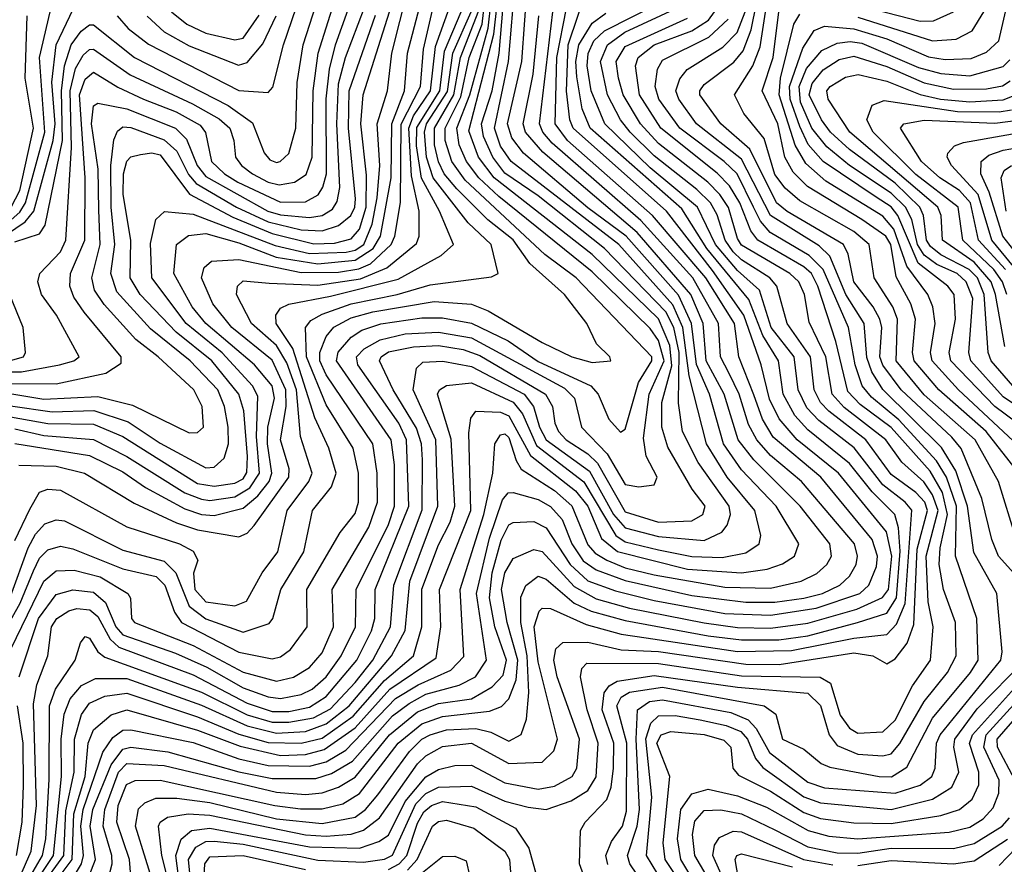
# Model space of a CAD drawing. Extents: x 501367 to 657802, y 482273 to 547541.
# Tile 446 of 656: x 566447 to 568818, y 525164 to 527196. Entities that reach past the tile are written whole.
import ezdxf

# ---------------------------------------------------------------- set-up
doc = ezdxf.new("R2010")
doc.units = 0

msp = doc.modelspace()

# ---------------------------------------------------------------- linework, layer by layer
at = {"layer": '0CON20XD'}
for points in [[(566415, 526348.2), (566451.6, 526348.4), (566542.5, 526365), (566577.1, 526375), (566590, 526385), (566536, 526485), (566499.3, 526535), (566490.5, 526565), (566495.8, 526585), (566545, 526637.3), (566557.9, 526665), (566571.9, 526888.1), (566568.4, 527025), (566581.8, 527078.2), (566599.6, 527110.4), (566615, 527124.3), (566625, 527125.1), (566712.9, 527062.9), (566863.5, 526993.5), (566927.5, 526957.5), (566953.2, 526935), (566963, 526905), (566966.5, 526865), (566980.9, 526845), (567007.7, 526825), (567045, 526804.9), (567071.6, 526798.4), (567108.5, 526805), (567137, 526823), (567151.5, 526865), (567153.9, 527025), (567166, 527115), (567285.5, 527494.5)], [(566435, 526661), (566495, 526680.9), (566508.2, 526701.8), (566550.3, 526905), (566547.4, 527025), (566554.8, 527085), (566570.9, 527135), (566595, 527168.1), (566615, 527183.2), (566625, 527183.2), (566723.5, 527105), (566949.1, 526989.1), (567007.7, 526947.7), (567035.8, 526875.8), (567049, 526859), (567065, 526852.4), (567074.4, 526855), (567095, 526873.9), (567112, 526935), (567115.1, 527045.1), (567129.4, 527135), (567239.1, 527475)], [(567045, 527020.9), (567056.7, 527033.3), (567082.3, 527135), (567195, 527466.5)], [(566435, 526211.5), (566505, 526195.2), (566625, 526186), (566705, 526145.1), (566845, 526057.3), (566885, 526041.8), (566905, 526038.9), (566965, 526047.9), (567000.8, 526069.2), (567024.2, 526105), (567017.4, 526192.6), (567020.3, 526290.3), (567007.3, 526315), (566934.2, 526394.2), (566847.6, 526465), (566765.1, 526575), (566762.3, 526657.7), (566775.2, 526714.8), (566795.3, 526734.7), (566865, 526727.9), (567062.5, 526652.5), (567145, 526632.9), (567233.3, 526636.7), (567255, 526641.6), (567275.5, 526655), (567296, 526704), (567307.6, 526767.6), (567314.2, 526845), (567307.8, 526945), (567333, 527025), (567343.4, 527115), (567401, 527345)], [(566445, 526124), (566535, 526121.4), (566603.2, 526105), (566722.6, 526032.6), (566824.9, 525984.9), (566875, 525968.3), (566975, 525951.2), (566995, 525960.2), (567011.5, 525978.5), (567094.9, 526095.1), (567095.9, 526115), (567075.3, 526185), (567089, 526265), (567088, 526305), (567055, 526376.4), (566958, 526455), (566911.9, 526511.9), (566884.8, 526575), (566890.8, 526599.2), (566908.6, 526615), (566975, 526619.1), (567125, 526587.5), (567215, 526588.4), (567263.4, 526596.6), (567291.3, 526608.7), (567341.4, 526655), (567350.1, 526675), (567363.9, 526756.1), (567365.7, 526944.3), (567412, 527035), (567419.1, 527125), (567470.2, 527345)], [(566425, 526320.8), (566535, 526319.7), (566654.6, 526345.4), (566691, 526369), (566691.6, 526385), (566602, 526492), (566577.8, 526527.8), (566567.7, 526555), (566569, 526585), (566603.6, 526665), (566604.9, 526815.1), (566591.4, 527015), (566605, 527052.8), (566625, 527069.4), (566683.4, 527033.4), (566745.2, 527005), (566824.1, 526974.1), (566881.8, 526941.8), (566894.7, 526924.7), (566909.1, 526855), (566940, 526825), (566972.4, 526805), (567075, 526757), (567135, 526757.6), (567165.3, 526774.7), (567177.3, 526792.7), (567185.9, 526825), (567184.6, 527005.4), (567192.9, 527077.1), (567207.4, 527135), (567264, 527295)], [(566447.6, 525132.4), (566474.3, 525195), (566487.8, 525305), (566480.3, 525549.7), (566488.7, 525595), (566515.2, 525665), (566523.9, 525735), (566536.7, 525755), (566565, 525773.6), (566585, 525779), (566616.1, 525776.1), (566635, 525759.9), (566664.9, 525704.9), (566686.1, 525686.1), (566865, 525619.4), (566995, 525551), (567055, 525531.2), (567095, 525531.2), (567145, 525541.4), (567185, 525567.2), (567259, 525655), (567294.3, 525725), (567301.9, 525755), (567302.7, 525825), (567384.2, 526025), (567378.5, 526185), (567359.7, 526225), (567260.9, 526365), (567257.8, 526385), (567276.5, 526403.5), (567314.7, 526425.3), (567375, 526439.6), (567455, 526444.1), (567535, 526430.7), (567759.1, 526309.1), (567782.7, 526285), (567799.4, 526215), (567861.5, 526151.5), (567905, 526077.3), (567938, 526072), (567975, 526076.9), (567981.8, 526095), (567955.4, 526145.4), (567948.6, 526188.6), (567962.7, 526295), (567998.5, 526375), (567985, 526424.2), (567965, 526452.6), (567825, 526589.3), (567600.6, 526770.6), (567552.5, 526815), (567522.6, 526855), (567505.2, 526895), (567499.2, 526935), (567530.9, 527015), (567574.6, 527175.4), (567589.4, 527305)], [(566463, 525117), (566502, 525185), (566509.9, 525225), (566517.7, 525367.7), (566518.8, 525545), (566533.4, 525585), (566580.7, 525655), (566593.4, 525696.6), (566605, 525711.4), (566615, 525707.5), (566634.8, 525675), (566651.7, 525661.7), (566885, 525578.1), (566995, 525522.8), (567055, 525505.8), (567095, 525505.2), (567154.1, 525515.9), (567195, 525537.8), (567255, 525600.6), (567296.9, 525655), (567339.8, 525735), (567347.9, 525835), (567416.2, 526016.2), (567416.9, 526136.9), (567414.7, 526175), (567402.6, 526212.6), (567345.9, 526305), (567313.1, 526375), (567317.4, 526385), (567335, 526396.9), (567395, 526408.9), (567455, 526411.5), (567515, 526402.5), (567555, 526388.2), (567713.4, 526295), (567730, 526265), (567735.1, 526225), (567744.4, 526205), (567762.4, 526185), (567815, 526150.9), (567838.4, 526128.4), (567905, 526011.6), (567985, 525986.9), (568065, 525989.6), (568091.7, 526005), (568097.2, 526025), (568065.9, 526065.9), (568007.2, 526167.2), (567992.8, 526215), (567993.4, 526275), (568017.2, 526362.8), (568012.1, 526412.1), (567985, 526476.3), (567825, 526631.2), (567589.4, 526815), (567551.8, 526865), (567528.6, 526928.6), (567588.8, 527161.2), (567604.7, 527305)], [(566499.4, 525110.6), (566553, 525185), (566558.2, 525291.8), (566577.9, 525385), (566578.8, 525465), (566596.2, 525523.8), (566615, 525551.1), (566651.8, 525568.2), (566705, 525575.3), (566875, 525518.4), (566975, 525476.8), (567045, 525456.9), (567125, 525454.7), (567175, 525467.4), (567250.1, 525519.9), (567325, 525605.6), (567394.9, 525665), (567415.1, 525735), (567415.6, 525825.6), (567455, 525932.6), (567483.5, 525986.5), (567494.5, 526025), (567486.1, 526186.1), (567453.3, 526295), (567457.7, 526305), (567474.4, 526315.5), (567535, 526322), (567635, 526275.3), (567657.5, 526247.5), (567691.2, 526171.2), (567805, 526083.8), (567882.4, 525955), (567905, 525939.8), (567985, 525919.9), (568065, 525903.9), (568138, 525902), (568195, 525913.2), (568227.4, 525935), (568231.3, 525955), (568216.7, 526015), (568150.6, 526095), (568100.4, 526175), (568058.7, 526338.7), (568043.8, 526455), (568019.6, 526509.6), (567889.2, 526655), (567630, 526855), (567605, 526891.8), (567590.2, 526935), (567624.2, 527095), (567641, 527295)], [(566513.4, 525095), (566573.4, 525175), (566577.1, 525285), (566604.6, 525375), (566611.8, 525455), (566625, 525486.9), (566666.9, 525523.1), (566705, 525535.5), (566875, 525486.5), (566977.5, 525447.5), (567075, 525425.6), (567135, 525427.4), (567180.2, 525439.8), (567255, 525491.5), (567338.5, 525585), (567449.4, 525660.6), (567460.7, 525735), (567458, 525825), (567533.4, 526015), (567528.4, 526201.6), (567533, 526237), (567545, 526253.9), (567605, 526251.1), (567625, 526243), (567676.9, 526146.9), (567785, 526062.4), (567814.6, 526025), (567847.8, 525947.8), (567886, 525915.9), (568055, 525873.7), (568184.9, 525865.1), (568246.5, 525873.5), (568283.8, 525886.2), (568312.8, 525905), (568323.3, 525935), (568268.7, 526025), (568185, 526113), (568141.3, 526175), (568107.6, 526295), (568076.4, 526366.4), (568064.9, 526465), (568033, 526533), (567906.9, 526675), (567815, 526743.5), (567659.9, 526875), (567631.6, 526911.6), (567621.7, 526945), (567655.7, 527095), (567670.8, 527295)], [(567375, 525725.9), (567386.1, 525845), (567453.8, 526025), (567448.8, 526185), (567394.6, 526305), (567402.6, 526357.4), (567417.9, 526372.1), (567466, 526374), (567535, 526361.4), (567661.3, 526295), (567684.3, 526265), (567698.6, 526215), (567714.4, 526185), (567819.1, 526109.1), (567876.6, 526005), (567905, 525973.5), (567985, 525952.5), (568095, 525942.3), (568137.4, 525962.6), (568150.4, 525979.6), (568158.5, 526005), (568155.1, 526025), (568080.2, 526130.2), (568043.2, 526205), (568033.5, 526273.5), (568034.5, 526395), (568021.7, 526455), (568002.6, 526492.6), (567855, 526645.5), (567695, 526771.8), (567615, 526826.9), (567586.1, 526865), (567563.4, 526915), (567559, 526945), (567584.7, 527024.7), (567601.5, 527115), (567617.1, 527295)], [(567893.3, 526203.3), (567905, 526210.4), (567937.1, 526322.9), (567969.3, 526375), (567969.3, 526385), (567786.6, 526575), (567711.1, 526631.1), (567519.5, 526809.5), (567487.5, 526855), (567471.5, 526905), (567471.3, 526935), (567509.5, 527010.5), (567529.6, 527105), (567560.6, 527185), (567574.4, 527305.6)], [(568884.8, 525815), (568803.7, 525905), (568787.3, 525945), (568763.8, 526043.8), (568713.7, 526163.7), (568691.6, 526191.6), (568569.6, 526305), (568525, 526364.3), (568518.1, 526385), (568522.5, 526455), (568518.1, 526475), (568502.3, 526505), (568455.7, 526565), (568441.4, 526631.4), (568430.6, 526655), (568295, 526734.1), (568269.1, 526755), (568204.7, 526884.7), (568135.5, 526945), (568084.8, 527015), (568084.5, 527025), (568095, 527039.8), (568166.7, 527093.3), (568189.2, 527120.8), (568208.5, 527171.5), (568233.1, 527295)], [(566145, 526339.7), (566345, 526491.6), (566368.9, 526525), (566379.4, 526570.6), (566386.1, 526665), (566405, 526694.8), (566447.1, 526732.9), (566461, 526755), (566507.8, 526925), (566495.1, 527105), (566537.6, 527287.6)], [(566716.8, 525105), (566711.6, 525175), (566680.8, 525265), (566684.2, 525305), (566704.4, 525355.6), (566725.1, 525364.9), (566785, 525366.1), (567061.5, 525305), (567123.2, 525296.8), (567175, 525296.8), (567225, 525309.3), (567265, 525333.5), (567358.4, 525455), (567415, 525501.2), (567465, 525519.2), (567578.1, 525531.9), (567606.7, 525543.3), (567625, 525562), (567642.6, 525607.4), (567646, 525655), (567621, 525745), (567606.9, 525825), (567615.3, 525865), (567635, 525899.5), (567685, 525920.8), (567705, 525916.4), (567781.9, 525831.9), (567835, 525802.4), (567915, 525780.2), (568095, 525744.3), (568175, 525733.4), (568255, 525731.5), (568345, 525743.4), (568462.3, 525777.7), (568524.3, 525805.7), (568539, 525825), (568547.1, 525905), (568533.8, 525963.8), (568418.6, 526105), (568318.8, 526185), (568275.2, 526235.2), (568252.5, 526282.5), (568232.1, 526365), (568190.8, 526485), (568115, 526592.2), (568004, 526735), (567779.9, 526935), (567771.6, 526955), (567763.9, 527023.9), (567767.7, 527135), (567815, 527276.7)], [(568876, 526205), (568794.9, 526265), (568688.8, 526375), (568685.1, 526395), (568700, 526475), (568697, 526535), (568681.5, 526555), (568610, 526610), (568561.1, 526725), (568545, 526745.3), (568509, 526769), (568381.3, 526855), (568345.5, 526895.5), (568325, 526938.5), (568302, 527005), (568300.3, 527035), (568332.8, 527127.2), (568360.1, 527169.9), (568385, 527180), (568455, 527174.2), (568535, 527149.7), (568635, 527106.6), (568675, 527100.3), (568737.7, 527102.3), (568775, 527117.5), (568804.8, 527145), (568838, 527292)], [(568375, 527254.5), (568615, 527192.4), (568647.2, 527192.8), (568695.7, 527215)], [(566145, 526280.6), (566219.2, 526360.8), (566368.7, 526461.3), (566385.8, 526484.2), (566396.1, 526533.9), (566401.5, 526655), (566415, 526678.7), (566460.6, 526709.5), (566481, 526735), (566527.4, 526905), (566532.8, 526945), (566524.3, 527045.7), (566535.1, 527135), (566585, 527239.3)], [(566355, 526307.4), (566505, 526282.7), (566635, 526289.2), (566718.3, 526268.3), (566855, 526202.1), (566875, 526202.3), (566889.6, 526215), (566886.4, 526265), (566866.3, 526305), (566780.7, 526385), (566726.6, 526426.6), (566650.5, 526510.5), (566627.2, 526545), (566621.1, 526575), (566640.9, 526655), (566637.8, 526737.8), (566635.8, 526835.8), (566619.8, 526945), (566625, 526988.9), (566635, 526995.4), (566705, 526981.4), (566822.2, 526935), (566848.3, 526908.3), (566874.2, 526845), (566895, 526818.3), (567044.8, 526734.8), (567075, 526726), (567145, 526719.6), (567175.4, 526724.7), (567200.4, 526739.6), (567211.7, 526758.3), (567217.7, 526792.3), (567211, 526945), (567215, 527041.8), (567231.7, 527105), (567277.1, 527225)], [(566435, 526175.9), (566615, 526147.3), (566695, 526107.8), (566749.8, 526069.8), (566845, 526019.1), (566885, 526005.1), (566915, 526002.7), (566985, 526020.2), (567020.2, 526049.8), (567047.3, 526085), (567054.3, 526105), (567043.7, 526175), (567044.8, 526215), (567060.8, 526285), (567055, 526314.8), (567012.4, 526365), (566895, 526464.7), (566862.4, 526505), (566818.2, 526585), (566824.8, 526655), (566853.1, 526676.9), (566895, 526681.1), (566975, 526659), (567064.5, 526624.5), (567165, 526608.5), (567255, 526617.6), (567298.4, 526645), (567315.9, 526675), (567341.7, 526815), (567343.4, 526945), (567373.4, 527025), (567380.9, 527115), (567409.9, 527225)], [(566435, 525942.3), (566471.7, 526018.3), (566495, 526058.6), (566515, 526066.1), (566545, 526063.7), (566705, 525975.9), (566832.1, 525935), (566865, 525916.8), (566876.2, 525895), (566865.9, 525864.1), (566868.5, 525825), (566895, 525795.3), (566965, 525785.5), (566993.2, 525796.8), (567030.9, 525865), (567068.9, 525915), (567091.1, 526015), (567142.9, 526085), (567151.1, 526105), (567123, 526193), (567113.5, 526305), (567089.9, 526369.9), (567065, 526411.5), (567005.1, 526465), (566969.2, 526535), (566971.7, 526555), (566985, 526567.3), (567047.8, 526562.2), (567165, 526557.2), (567267.3, 526572.7), (567331.1, 526598.9), (567402.8, 526657.2), (567408.8, 526675), (567408.9, 526735), (567390.1, 526820.1), (567384.1, 526935), (567395.2, 526964.8), (567436.4, 527025), (567448.4, 527131.6), (567481.5, 527225)], [(566852.5, 525285), (566905, 525281.5), (567135, 525234.7), (567185, 525231), (567245, 525236.3), (567275, 525245.7), (567313.7, 525275), (567405, 525404.9), (567425, 525424.4), (567465, 525447.3), (567535, 525455.3), (567625, 525406.2), (567705, 525409), (567733.1, 525436.9), (567741.8, 525465), (567695, 525650.5), (567686, 525735), (567697.4, 525772.6), (567705, 525780), (567725, 525779.4), (567810.7, 525740.7), (567895, 525717), (567955, 525708.4), (568175, 525675.2), (568305, 525677.9), (568455, 525707.9), (568535, 525716.7), (568558.4, 525741.6), (568578.6, 525791.4), (568595.4, 526015.4), (568579.3, 526035), (568525, 526077), (568455.8, 526165.8), (568371.3, 526231.3), (568342, 526262), (568321.4, 526305), (568311.4, 526385), (568256.5, 526455), (568228, 526545), (568175, 526592.6), (568122.4, 526655), (568078.6, 526745), (567965, 526839.5), (567856.2, 526945), (567823.1, 527025), (567813, 527085), (567815.6, 527114.4), (567829.5, 527145), (567855, 527169.1), (567991.8, 527238.2)], [(567375, 525315), (567425, 525374.3), (567455, 525391.5), (567495, 525401.5), (567535, 525401.7), (567615, 525359.9), (567695, 525344.6), (567735, 525351.7), (567777.3, 525375), (567788.6, 525395), (567794.6, 525465), (567741.5, 525615), (567733.2, 525655), (567738.1, 525681.8), (567755, 525697), (567815, 525698), (567895, 525679.7), (567985, 525675.7), (568195, 525645.2), (568275.4, 525644.6), (568455, 525672.4), (568500.9, 525665), (568535, 525646), (568555, 525657.7), (568584.1, 525695.9), (568599.6, 525740.4), (568608.1, 525921.9), (568632.8, 526015), (568626.3, 526035), (568605, 526058.2), (568545, 526101.4), (568484.2, 526185), (568395, 526253.5), (568375.3, 526275), (568359.7, 526305), (568351.1, 526385), (568294.6, 526465), (568269.6, 526555), (568253.4, 526575), (568185, 526618), (568165, 526637.2), (568145.7, 526665), (568126.6, 526726.6), (568109.9, 526755), (568077.6, 526787.6), (567975, 526868.5), (567917, 526925), (567893.2, 526955), (567862.5, 527015), (567845.6, 527095), (567862.6, 527135), (567903.9, 527166.1), (568034.3, 527225.7)], [(567816.6, 525105), (567794.8, 525164.8), (567797.6, 525245), (567808.4, 525265), (567860.5, 525319.5), (567871.1, 525348.9), (567876.6, 525395), (567877.9, 525455), (567849.2, 525535), (567854.2, 525575.8), (567866.7, 525593.3), (567885.8, 525604.2), (567975, 525617.9), (568175, 525589.4), (568345, 525575.3), (568375, 525545.7), (568395.6, 525475), (568415, 525449.1), (568465, 525428.9), (568525, 525424.4), (568545, 525429.3), (568565.9, 525454.1), (568625.1, 525555), (568680.8, 525625), (568701.5, 525665), (568700.1, 525745), (568671.4, 525825), (568660.8, 525885), (568663.1, 525925), (568680.7, 526005), (568668.5, 526058.5), (568639.3, 526109.3), (568545, 526214.9), (568470.3, 526270.3), (568441, 526301), (568411.7, 526421.7), (568368.8, 526555), (568353.5, 526585), (568335, 526601.2), (568224.6, 526665), (568207.6, 526687.6), (568181.2, 526755), (568156.3, 526796.3), (568126.7, 526826.7), (567990.4, 526935), (567939.7, 527015), (567929.3, 527085), (567936.1, 527105), (567974.8, 527135), (568065, 527169.3), (568105.4, 527194.6), (568134.4, 527235)], [(568846.5, 525946.5), (568804, 526085), (568747.6, 526185), (568625, 526293.3), (568556.9, 526375), (568560.8, 526475), (568549.5, 526505), (568504.2, 526575), (568492.3, 526655), (568455, 526685.9), (568325, 526759.9), (568290.2, 526790.2), (568265, 526823.7), (568239.6, 526909.6), (568190.3, 526970.3), (568168, 527015), (568212.2, 527085), (568229.5, 527130.5), (568246.1, 527235)], [(566145, 526399.6), (566155, 526401.2), (566229.9, 526445), (566284.7, 526495.3), (566345, 526530.8), (566361.2, 526575), (566369.3, 526670.7), (566391.9, 526708.1), (566426.4, 526745), (566447.2, 526785), (566480.5, 526935), (566460.4, 527055), (566465.1, 527205.1)], [(566394, 525696), (566448.3, 525791.7), (566479.9, 525869.9), (566495, 525899.8), (566515, 525920), (566545, 525929.3), (566575, 525922.4), (566695, 525874.5), (566775.7, 525855.7), (566796.4, 525835), (566820, 525770), (566836.9, 525745), (566975, 525674.2), (567055, 525657.8), (567075, 525663), (567099.4, 525680.6), (567138.9, 525735), (567138, 525825), (567218.4, 525961.6), (567255, 526007.8), (567263, 526035), (567262.9, 526105), (567249.9, 526165), (567185, 526268.8), (567137.2, 526385), (567134.8, 526455), (567148.1, 526471.9), (567175, 526486.9), (567245, 526511.8), (567355.6, 526534.4), (567435, 526557.9), (567582.8, 526577.2), (567598.8, 526585), (567582, 526655), (567527, 526707), (567442.5, 526815), (567426.3, 526865), (567421.6, 526925), (567426.6, 526945), (567476.7, 527023.3), (567490.3, 527115), (567534.4, 527215)], [(566413.2, 525655), (566505, 525845.2), (566535, 525869.9), (566578.5, 525871.5), (566641.2, 525855), (566707.7, 525815), (566713.6, 525803.6), (566716.2, 525755), (566723.8, 525745), (566865, 525690), (566985, 525626.1), (567065, 525604.2), (567106.4, 525613.6), (567145, 525637), (567175, 525672.5), (567202.3, 525735), (567199.1, 525825), (567288, 525975), (567308.9, 526035), (567308.1, 526105), (567297.6, 526175), (567185, 526341), (567169.5, 526375), (567169.6, 526395), (567185, 526433.3), (567203.7, 526456.3), (567245, 526478.5), (567297.4, 526492.6), (567445, 526517.6), (567535, 526511.4), (567575.1, 526495.1), (567705, 526419.2), (567776.5, 526385), (567825, 526371.1), (567870, 526375), (567867.8, 526385), (567835.6, 526415.6), (567812.3, 526465), (567758.8, 526535), (567675, 526608.8), (567635, 526666.4), (567574.3, 526714.3), (567499.2, 526789.2), (567469, 526825), (567455, 526854.1), (567445.4, 526895), (567445.9, 526935), (567492.2, 527015), (567508.4, 527105), (567552.2, 527217.8)], [(566425, 526240.6), (566515, 526224.3), (566625, 526222.3), (566695, 526192.8), (566875, 526080.1), (566915, 526073.6), (566965, 526080.9), (566985, 526091), (566994.1, 526105.9), (566995.3, 526144.7), (566986.9, 526255), (566974.4, 526295), (566909.9, 526375), (566823.7, 526443.7), (566737, 526535), (566713.4, 526575), (566714.9, 526665), (566696, 526775), (566697, 526825), (566705, 526855.3), (566715, 526865.7), (566738.2, 526871.8), (566765, 526875.1), (566785, 526870.3), (566856, 526776), (566960.5, 526720.5), (567055, 526681), (567155, 526656.3), (567205, 526657.8), (567245, 526668.5), (567265, 526692.1), (567281.4, 526745), (567281.9, 526821.9), (567268.4, 526945), (567274.2, 527015), (567337.4, 527215)], [(566425, 525808), (566467.3, 525925), (566485, 525958.1), (566507.5, 525982.5), (566535, 525992.6), (566555, 525989.7), (566695, 525919.6), (566795, 525893.3), (566822.8, 525865), (566854.9, 525784.9), (566895, 525754.5), (566985, 525722.3), (567047.3, 525742.7), (567056.8, 525755), (567076.1, 525825), (567131, 525915), (567151.9, 526015), (567197.9, 526072.1), (567208.9, 526105), (567191.5, 526165), (567157.6, 526237.6), (567104.6, 526404.6), (567064.2, 526465), (567064, 526485), (567075, 526501.9), (567095, 526511.4), (567195, 526530.2), (567358.6, 526571.4), (567461.5, 526628.5), (567491.7, 526655), (567458, 526735), (567414.5, 526814.5), (567402.3, 526892.3), (567403.4, 526936.6), (567458.5, 527025), (567470.1, 527119.9), (567509.7, 527215)], [(566425, 526267.1), (566525, 526252.2), (566625.2, 526255.2), (566707.9, 526227.9), (566785, 526176.7), (566895, 526117.5), (566915, 526119.5), (566939, 526141), (566949.8, 526175), (566949.3, 526215), (566940.2, 526265), (566923.8, 526305), (566857.2, 526375), (566761.6, 526451.6), (566680.9, 526540.9), (566666.4, 526585), (566676.2, 526655), (566667, 526745), (566666.2, 526845), (566673.5, 526906.5), (566682.4, 526927.6), (566695, 526937.8), (566715, 526936.6), (566795, 526906.8), (566825, 526879.6), (566853.4, 526823.4), (566872, 526802), (566969, 526745), (567045, 526709.6), (567125, 526690.4), (567175, 526687.8), (567215, 526700.7), (567244.6, 526725), (567254.3, 526745), (567255.2, 526765), (567238.4, 526935), (567240.1, 527025), (567303.5, 527206.5)], [(566573.1, 525126.9), (566595.6, 525165), (566600.6, 525185), (566594.6, 525255), (566599.9, 525295), (566647, 525433), (566671.4, 525468.6), (566695, 525485.9), (566715, 525486.9), (566865, 525456.3), (566975, 525417.3), (567045, 525401.1), (567145, 525399.3), (567185, 525410.1), (567231.9, 525438.1), (567352.1, 525562.1), (567406.3, 525595), (567485, 525630.8), (567516.2, 525663.8), (567507.9, 525825), (567564.5, 526005), (567586.5, 526105), (567591, 526175), (567605, 526197), (567615, 526199.5), (567625, 526190.7), (567642, 526135), (567654.7, 526114.7), (567735, 526062.9), (567776.3, 526026.3), (567815, 525932), (567832.2, 525912.2), (567860.5, 525895), (567905, 525876.9), (567975, 525859.7), (568145, 525830.4), (568255, 525827.9), (568328.8, 525845), (568366.5, 525863.5), (568390.6, 525885), (568401.3, 525905), (568397.3, 525935), (568326.3, 526025), (568215, 526137), (568176.6, 526185), (568143.1, 526295), (568099.6, 526375), (568092.7, 526465), (568062.6, 526535), (567934, 526684), (567706.7, 526876.7), (567665, 526925.2), (567659.1, 526945), (567683, 527065), (567696.7, 527205)], [(566608.5, 525121.5), (566629.6, 525175), (566617, 525255), (566623.3, 525295), (566667, 525403), (566695, 525440.6), (566715, 525445.1), (566804.1, 525434.1), (566975, 525386.3), (567055, 525370.1), (567159.9, 525369.9), (567197.9, 525382.1), (567248.6, 525411.4), (567345, 525520.6), (567385, 525550.8), (567425, 525573.2), (567505.2, 525594.8), (567544.8, 525615), (567570.7, 525655), (567546.5, 525815), (567577.9, 525947.9), (567609.2, 526040.8), (567622.8, 526057.2), (567635, 526058.5), (567695, 526041.5), (567725, 526024.3), (567753.1, 525993.1), (567776.5, 525935), (567803.4, 525893.4), (567835, 525871.8), (567905, 525846.5), (568065, 525810.5), (568195, 525794.3), (568265, 525794.6), (568335, 525804), (568379.7, 525815), (568421.3, 525835), (568445, 525857), (568460.9, 525885), (568464.3, 525905), (568456.7, 525935), (568329.3, 526085), (568255, 526147.3), (568221.5, 526185), (568201.7, 526221.7), (568179.4, 526295), (568155.2, 526344.8), (568134.7, 526385), (568129.6, 526465), (568067.7, 526575), (567942.6, 526712.6), (567728.7, 526898.7), (567706.5, 526925), (567698.2, 526945), (567730.3, 527215)], [(566654.1, 525105.9), (566669.7, 525165), (566669.2, 525185), (566648.2, 525255), (566652.4, 525295), (566684.8, 525385), (566705, 525406.2), (566795, 525401.1), (567065, 525336.7), (567135, 525331.5), (567175, 525335.7), (567215, 525349.2), (567255, 525373), (567337.3, 525475), (567405, 525530.1), (567455, 525550.7), (567535, 525561.6), (567585, 525590.7), (567611.3, 525618.7), (567618.8, 525655), (567591.2, 525735), (567578.1, 525805), (567584.3, 525865), (567606.5, 525943.5), (567625, 525980.6), (567635, 525986), (567685, 525988.3), (567715, 525973.1), (567772.2, 525885), (567815, 525846), (567881.8, 525821.8), (567975, 525798.2), (568145, 525767.2), (568255, 525762.7), (568365, 525779.7), (568470.2, 525815), (568491.3, 525835), (568509.9, 525880.1), (568512, 525905), (568499.8, 525945), (568375.7, 526095), (568261.5, 526191.5), (568235.1, 526235), (568215, 526293.1), (568178.1, 526385), (568168.1, 526465), (568099.3, 526575), (567970.9, 526725), (567766.2, 526905), (567736, 526945), (567740.2, 527105), (567763.3, 527223.3)], [(566681.5, 527205), (566707.9, 527175), (566757.1, 527137.1), (566975, 527025.1), (567045, 527020.9)], [(566775.3, 525095), (566726.2, 525255), (566733, 525297), (566748.5, 525311.5), (566775, 525322.5), (566825, 525322.9), (566905, 525311.9), (567065, 525273.3), (567175, 525261.4), (567255, 525277.3), (567279.5, 525295), (567309.2, 525330.8), (567385.8, 525435), (567415, 525464.3), (567435, 525475.4), (567475, 525487.2), (567545, 525490.5), (567581.7, 525481.7), (567625, 525460), (567654.1, 525475.9), (567667.4, 525512.6), (567673, 525577), (567669.1, 525665), (567653.9, 525745), (567653.6, 525806.4), (567665.3, 525834.7), (567695, 525857.1), (567715, 525849.4), (567781.7, 525791.7), (567822.6, 525772.6), (567905, 525750.2), (568105, 525713.6), (568185, 525703.3), (568275, 525703.3), (568345, 525713.3), (568464.4, 525745.6), (568535, 525768.1), (568558.2, 525805), (568567.2, 525917.2), (568563.3, 525973.3), (568553.8, 526005), (568499.7, 526059.7), (568445, 526127.6), (568345, 526208.8), (568313.5, 526243.5), (568285.5, 526295), (568274.2, 526375), (568235.9, 526435.9), (568202.5, 526522.5), (568101.3, 526645), (568040.9, 526740.9), (567820.4, 526935), (567801.2, 526981.2), (567788.5, 527058.5), (567786.2, 527095), (567793.4, 527135), (567825, 527187.8), (567858.4, 527211.6)], [(566754, 527204), (566795, 527166.9), (566855, 527133.2), (566973.5, 527086.5)], [(566812.8, 527215), (566849.8, 527185), (566895, 527163.7), (566965, 527147.1)], [(566965, 527147.1), (566985, 527151.3), (567023.3, 527206.7)], [(566973.5, 527086.5), (566995, 527093), (567032.1, 527137.9), (567064.6, 527205.4)], [(567963.7, 525095), (567916.1, 525165), (567910.7, 525185), (567933.5, 525255), (567939, 525295), (567931.5, 525465), (567934.7, 525535.3), (567963.3, 525555), (567995, 525559.4), (568158.9, 525528.9), (568201.3, 525511.3), (568220.1, 525490.1), (568252.6, 525432.6), (568345, 525361.1), (568385, 525347.7), (568555, 525334.3), (568615, 525354.1), (568643, 525375), (568651, 525395), (568654.5, 525455), (568663, 525475), (568809.3, 525655), (568812.3, 525675), (568799.4, 525815), (568744, 525914), (568729.3, 526025), (568700.7, 526110.7), (568666.8, 526166.8), (568525, 526305.9), (568498.9, 526348.9), (568486.7, 526383.3), (568480.4, 526465), (568435.8, 526535), (568397.2, 526627.2), (568371.7, 526651.7), (568255, 526724.3), (568185, 526860.2), (568076.2, 526945), (568033.9, 527005), (568026.5, 527025), (568036.6, 527053.4), (568053.9, 527076.1), (568140, 527130), (568174.8, 527165.2), (568193.7, 527215)], [(568852.3, 526105), (568774.3, 526205), (568660.1, 526305), (568600.4, 526375), (568597, 526395), (568604.2, 526475), (568592.5, 526512.5), (568557.2, 526577.2), (568544.1, 526655), (568532.4, 526675), (568474.9, 526714.9), (568344.1, 526794.1), (568309, 526829), (568288.9, 526865), (568272.1, 526945), (568234.5, 527025), (568261, 527105), (568274.5, 527215)], [(568875, 526149), (568707.3, 526305), (568644, 526375), (568640.2, 526395), (568651.5, 526465), (568645.7, 526505), (568633.7, 526535), (568583.1, 526603.1), (568551.9, 526691.9), (568525, 526722.8), (568387.6, 526807.6), (568339.8, 526849.8), (568313.9, 526893.9), (568275.7, 527015), (568279.1, 527055), (568311.2, 527185), (568325, 527209.3)], [(568465, 527202.2), (568644.9, 527145.1), (568701.4, 527148.6), (568740.6, 527169.4), (568768, 527215)], [(567671.1, 525301.1), (567715, 525295.2), (567775, 525315.9), (567815, 525341.3), (567835, 525374.2), (567839.9, 525455), (567813.7, 525535), (567797.2, 525615), (567800.5, 525635), (567812.5, 525647.5), (567985, 525646.5), (568185, 525617.2), (568374.2, 525614.2), (568399, 525599), (568422.6, 525522.6), (568445, 525491.1), (568465, 525478.8), (568525, 525482.6), (568555, 525510), (568597, 525593), (568640.3, 525655), (568646.7, 525735), (568634.7, 525795.3), (568629.5, 525905), (568658.5, 526015), (568645, 526052.3), (568624, 526084), (568570.9, 526130.9), (568532.6, 526185), (568432.4, 526262.4), (568403.1, 526295), (568387.7, 526385), (568348, 526468), (568336.9, 526535), (568322.7, 526565), (568301.1, 526585), (568185, 526653.7), (568175, 526669), (568153.8, 526743.8), (568133.1, 526775), (568103.5, 526805), (567985, 526898.3), (567941.4, 526945), (567899.9, 527015), (567888.5, 527055), (567883, 527095), (567905, 527131.5), (568055, 527199.6)], [(567862.9, 525162.9), (567858.1, 525185), (567872, 525218), (567898.7, 525255), (567908.3, 525291.7), (567908.9, 525455), (567884.4, 525545), (567895, 525565.4), (567915, 525577.6), (567995, 525589.4), (568239.3, 525545), (568267.3, 525525), (568284, 525465), (568335, 525440.4), (568376.4, 525406.4), (568397.4, 525397.4), (568516.7, 525375), (568546.2, 525373.8), (568583, 525397), (568645.1, 525515), (568736.5, 525625), (568754.6, 525655), (568751.7, 525755), (568700.4, 525905), (568702.4, 526025), (568678.6, 526095), (568654.6, 526134.6), (568563.4, 526233.4), (568497.8, 526287.8), (568475.8, 526315), (568458.7, 526365), (568442.5, 526455), (568381.7, 526595), (568348.1, 526628.1), (568253.8, 526683.8), (568230.9, 526710.9), (568213.5, 526745), (568174.3, 526825), (568143.1, 526855), (568036.1, 526935), (567986, 527005), (567977, 527035), (567983, 527077), (567995, 527098.4), (568106.4, 527153.6), (568152.8, 527197.2)], [(568895, 526234.7), (568815, 526288.4), (568736.8, 526375), (568732, 526395), (568741.5, 526525), (568726.1, 526565), (568704.3, 526585), (568655, 526606.8), (568625, 526629.2), (568608.4, 526655), (568594.7, 526714.7), (568579.7, 526745), (568545, 526778.5), (568445.1, 526845), (568390.2, 526890.2), (568354.6, 526934.7), (568327.1, 526997.1), (568323.4, 527035), (568341.6, 527078.4), (568378.5, 527121.5), (568415, 527139.7), (568446.6, 527143.4), (568475, 527139), (568610.7, 527080.7), (568665, 527066.4), (568735, 527061.1), (568815, 527083), (568830.9, 527099.1)], [(568838, 526315), (568786.4, 526375), (568779.1, 526395), (568769.1, 526535), (568753.5, 526575), (568733.3, 526595), (568665, 526630.3), (568639.9, 526649.9), (568630.4, 526665), (568623.2, 526725), (568614.4, 526745), (568555, 526802.2), (568445, 526883.2), (568399.3, 526925), (568377.3, 526955), (568347.6, 527015), (568355, 527042.3), (568381.4, 527075), (568420.1, 527099.9), (568455, 527108.4), (568535, 527083), (568625, 527043.8), (568695, 527028.6), (568775, 527029.3), (568813, 527037), (568831.6, 527048.4)], [(568819.2, 526409.2), (568796.6, 526535), (568786, 526565), (568745, 526612.6), (568668.6, 526665), (568665.6, 526725), (568657.3, 526745), (568446.1, 526925), (568393.7, 527005), (568390.2, 527025), (568398.1, 527035), (568435, 527057.5), (568465.8, 527064.2), (568535, 527047.8), (568615, 527016), (568663.8, 527005), (568735, 526998.1), (568815, 527003.1), (568845.8, 527015)], [(568823.8, 526535), (568813, 526565), (568792.7, 526595), (568717.9, 526665), (568706.7, 526745), (568605, 526823.6), (568501.6, 526925), (568486.3, 526955), (568499.7, 526990.3), (568528.4, 527001.6), (568704.6, 526974.6), (568805, 526974.1), (568835, 526979.3)], [(568820.8, 526595), (568755.7, 526665), (568736.6, 526755), (568709.9, 526785), (568662.2, 526815), (568618.1, 526855), (568567.6, 526935), (568575.4, 526945), (568625, 526954.2), (568795, 526946.5), (568864, 526956)], [(568862.2, 526575), (568787.3, 526665), (568755, 526775), (568690.7, 526845), (568680, 526865), (568681.4, 526875), (568697.6, 526892.4), (568719.6, 526900.4), (568914.8, 526935)], [(568884.4, 526585), (568814, 526675), (568781.2, 526781.2), (568761.4, 526825), (568762.3, 526855), (568780.2, 526869.8), (568815, 526882), (568962.8, 526907.2)], [(568822.5, 526735), (568810, 526815), (568817.3, 526832.7), (568835, 526845.4)], [(566425, 526375.6), (566455.9, 526385), (566461.4, 526395), (566455.2, 526455), (566423.7, 526533.7)], [(566445.5, 525614.5), (566492.2, 525755), (566535, 525813.1), (566575, 525824.2), (566625, 525818.3), (566653.7, 525793.7), (566678.5, 525735), (566695.5, 525715.5), (566821.9, 525671.9), (566898, 525638), (566985, 525588.2), (567045, 525566.8), (567075, 525562.5), (567125, 525572), (567151, 525585), (567185, 525614.6), (567221.4, 525665), (567255.3, 525735), (567256.9, 525825), (567335, 525981.1), (567349.6, 526025), (567349.1, 526125), (567341.6, 526185), (567209.7, 526375), (567213.9, 526396.1), (567245, 526432), (567271.1, 526448.9), (567316.3, 526463.7), (567415, 526478.2), (567465, 526478.4), (567535, 526465.9), (567622.9, 526422.9), (567695, 526373.2), (567821.9, 526315), (567839.5, 526295), (567865.2, 526235), (567893.3, 526203.3)], [(566481.5, 525115), (566528.8, 525185), (566547.7, 525375), (566547, 525465), (566554.3, 525525), (566568.4, 525561.6), (566596.2, 525593.8), (566629.5, 525610.5), (566705, 525610.7), (566885, 525546.2), (566995, 525496.9), (567065, 525479.3), (567135, 525483.4), (567185, 525501.2), (567240.6, 525545), (567342, 525665), (567375, 525725.9)], [(568010.7, 525095), (567956, 525185), (567968.7, 525325), (567954.8, 525465.2), (567966.7, 525503.3), (567985, 525521), (568025, 525521.7), (568085, 525511), (568147.7, 525497.7), (568183.1, 525483.1), (568199.1, 525465), (568218.5, 525418.5), (568236.6, 525396.6), (568335, 525325.7), (568375, 525311.2), (568545, 525295.1), (568645, 525320.2), (568691.1, 525348.9), (568707.8, 525385), (568696.3, 525445), (568698.6, 525465), (568752.4, 525537.6), (568867.2, 525655)], [(568047.3, 525105), (568001.2, 525175), (567996, 525215), (568012.4, 525375), (567980.8, 525455), (567991.5, 525475), (568015, 525482.9), (568095, 525475.7), (568142.5, 525462.5), (568158.9, 525445), (568164.1, 525395), (568177.6, 525377.6), (568255, 525339.3), (568335, 525288.2), (568375, 525273.6), (568455, 525262.9), (568545, 525261.8), (568665, 525281), (568709.7, 525295), (568740.1, 525319.9), (568756.1, 525355), (568756.4, 525385), (568733.9, 525453.9), (568741.1, 525475), (568842.6, 525587.4)], [(568087.3, 525095), (568038.6, 525175), (568030.6, 525225), (568038.8, 525295), (568065, 525332.7), (568105, 525344.4), (568175, 525327.9), (568245, 525300.8), (568345.5, 525244.5), (568395, 525231.2), (568465, 525225.1), (568685, 525241), (568735, 525252.6), (568766.9, 525273.1), (568790.7, 525299.3), (568804.6, 525335), (568805, 525365.7), (568768.7, 525445), (568774.3, 525475), (568865.3, 525575)], [(566439.7, 525185), (566453.3, 525265), (566456.5, 525353.5), (566455.4, 525455), (566442.1, 525545)], [(568843.5, 525365), (568801.3, 525445), (568800.2, 525465), (568886.6, 525563.4)], [(566862.2, 525085), (566853.5, 525175), (566870.9, 525205), (566895, 525218.1), (566915, 525219.3), (566985, 525211.7), (567165, 525173.8), (567275, 525168.6), (567325, 525175.8), (567345, 525185.1), (567401.1, 525308.9), (567425, 525334.2), (567455, 525349), (567535, 525351.6), (567615, 525315.3), (567671.1, 525301.1)], [(566836.1, 525085), (566823.1, 525185), (566836.2, 525223.8), (566860.6, 525245), (566905, 525250.8), (567145, 525205.2), (567265, 525202.7), (567312, 525218), (567335, 525233.8), (567375, 525315)], [(567335, 525151.2), (567360.9, 525165), (567379, 525185), (567405, 525262.7), (567420.3, 525289.7), (567438.5, 525305), (567465, 525314.5), (567545, 525301.8), (567640.5, 525250.5), (567672.5, 525202.5), (567695, 525121.1)], [(566809.7, 525105), (566789.3, 525185), (566781.6, 525255), (566785.2, 525265), (566803.2, 525276.8), (566852.5, 525285)], [(568113.6, 525115), (568072.5, 525185), (568067.3, 525235), (568072.4, 525267.6), (568095, 525292.8), (568135, 525294.6), (568185, 525285.3), (568265, 525246.4), (568345, 525205.7), (568415, 525190.8), (568465, 525190.3), (568545, 525202), (568695, 525201.6), (568745, 525213.4), (568812.7, 525255), (568830.2, 525275)], [(567380.6, 525149.4), (567403.8, 525175), (567441.2, 525255), (567455, 525266.8), (567475, 525269.5), (567540.4, 525250.4), (567615.1, 525195.1), (567626.6, 525175), (567632.9, 525092.9)], [(568805, 525160.9), (568905.5, 525265)], [(568146.5, 525116.5), (568115.6, 525185), (568120.1, 525209.9), (568131.9, 525228.1), (568165, 525242.9), (568185, 525241.9), (568334, 525175), (568405, 525162.1)], [(568465, 525160.5), (568545, 525172.7), (568695, 525164.9), (568745, 525172), (568825, 525224.3)], [(568181.4, 525105), (568169.5, 525175), (568173.5, 525185), (568185, 525188.8), (568307.5, 525157.5)], [(566885, 525018.2), (566893.2, 525165), (566905, 525181.6), (566985, 525184.4), (567135, 525150.8)], [(567416.5, 525143.5), (567465, 525182.3), (567495, 525182.8), (567521.9, 525171.9), (567539.5, 525095)]]:
    msp.add_lwpolyline(points, dxfattribs=at)

doc.saveas('drawing.dxf')
